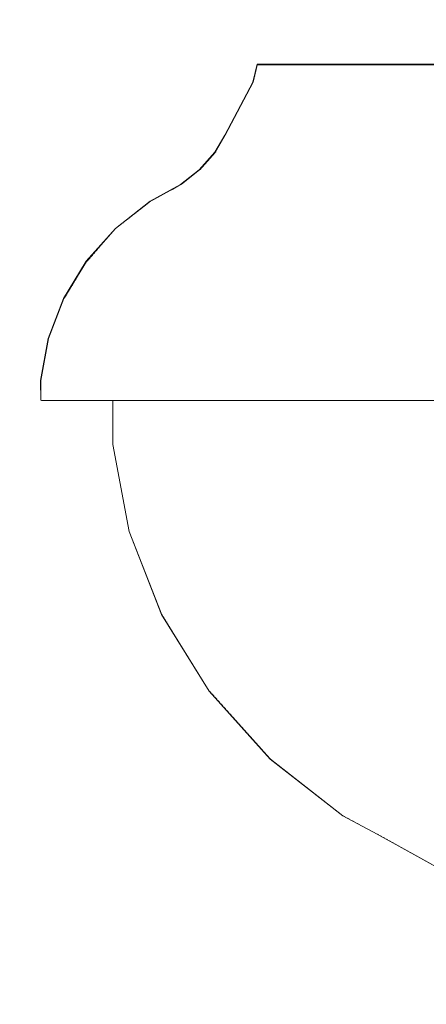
# Model space of a CAD drawing. Header units: millimetres. Extents: x -30280 to 309309, y -17460 to 4378.
# Tile 595 of 656: x 161275 to 161348, y -14242 to -14064. Entities that reach past the tile are written whole.
import ezdxf

# ---------------------------------------------------------------- set-up
doc = ezdxf.new("R2010")
doc.units = ezdxf.units.MM
doc.header["$MEASUREMENT"] = 0
doc.linetypes.add('Wipeout_Contour', pattern=[1000, 0, -1000])
doc.layers.add('P1_PLANTA PRIMERA_4_Nuevo_01 Sanitaris', color=7, linetype='Continuous')
doc.layers.add('P1_PLANTA PRIMERA_4_Nuevo_08_E_Envans secs', color=7, linetype='Continuous')
doc.layers.add('P1_PLANTA PRIMERA_4_Nuevo_01 Sanitaris_Pluma_Nº__75', color=7, linetype='Continuous', lineweight=5)

msp = doc.modelspace()

# ---------------------------------------------------------------- wipeouts: each hides what was drawn before it
at = {"color": 254, "linetype": 'Wipeout_Contour', "lineweight": 0, "ltscale": 647875.590605}
msp.add_wipeout([(161346.11, -14072.17), (161345.61, -14075.28), (161366.53, -14075.28), (161366.93, -14072.17)], dxfattribs=at).dxf.layer = 'P1_PLANTA PRIMERA_4_Nuevo_01 Sanitaris'

# ---------------------------------------------------------------- next in the draw order: wipeouts: each hides what was drawn before it
at = {"color": 254, "linetype": 'Wipeout_Contour', "lineweight": 0, "ltscale": 647802.849316}
msp.add_wipeout([(161330.51, -14072.17), (161329.94, -14075.28), (161345.61, -14075.28), (161346.11, -14072.17)], dxfattribs=at).dxf.layer = 'P1_PLANTA PRIMERA_4_Nuevo_01 Sanitaris'

# ---------------------------------------------------------------- next in the draw order: wipeouts: each hides what was drawn before it
at = {"color": 254, "linetype": 'Wipeout_Contour', "lineweight": 0, "ltscale": 647752.381905}
msp.add_wipeout([(161320.84, -14072.17), (161320.23, -14075.28), (161329.94, -14075.28), (161330.51, -14072.17)], dxfattribs=at).dxf.layer = 'P1_PLANTA PRIMERA_4_Nuevo_01 Sanitaris'
at = {"color": 254, "linetype": 'Wipeout_Contour', "lineweight": 0, "ltscale": 647869.573429}
msp.add_wipeout([(161345.61, -14075.28), (161341.58, -14084.86), (161363.24, -14084.86), (161366.53, -14075.28)], dxfattribs=at).dxf.layer = 'P1_PLANTA PRIMERA_4_Nuevo_01 Sanitaris'

# ---------------------------------------------------------------- next in the draw order: wipeouts: each hides what was drawn before it
at = {"color": 254, "linetype": 'Wipeout_Contour', "lineweight": 0, "ltscale": 647726.507424}
msp.add_wipeout([(161317.55, -14072.17), (161316.92, -14075.28), (161320.23, -14075.28), (161320.84, -14072.17)], dxfattribs=at).dxf.layer = 'P1_PLANTA PRIMERA_4_Nuevo_01 Sanitaris'
at = {"color": 254, "linetype": 'Wipeout_Contour', "lineweight": 0, "ltscale": 647795.387388}
msp.add_wipeout([(161325.35, -14084.86), (161341.58, -14084.86), (161345.61, -14075.28), (161329.94, -14075.28)], dxfattribs=at).dxf.layer = 'P1_PLANTA PRIMERA_4_Nuevo_01 Sanitaris'

# ---------------------------------------------------------------- next in the draw order: wipeouts: each hides what was drawn before it
at = {"color": 254, "linetype": 'Wipeout_Contour', "lineweight": 0, "ltscale": 647743.919849}
msp.add_wipeout([(161320.23, -14075.28), (161315.3, -14084.86), (161325.35, -14084.86), (161329.94, -14075.28)], dxfattribs=at).dxf.layer = 'P1_PLANTA PRIMERA_4_Nuevo_01 Sanitaris'
at = {"color": 254, "linetype": 'Wipeout_Contour', "lineweight": 0, "ltscale": 647861.848818}
msp.add_wipeout([(161341.58, -14084.86), (161340.12, -14087.95), (161362.04, -14087.95), (161363.24, -14084.86)], dxfattribs=at).dxf.layer = 'P1_PLANTA PRIMERA_4_Nuevo_01 Sanitaris'

# ---------------------------------------------------------------- next in the draw order: wipeouts: each hides what was drawn before it
at = {"color": 254, "linetype": 'Wipeout_Contour', "lineweight": 0, "ltscale": 647717.539643}
msp.add_wipeout([(161316.92, -14075.28), (161311.88, -14084.86), (161315.3, -14084.86), (161320.23, -14075.28)], dxfattribs=at).dxf.layer = 'P1_PLANTA PRIMERA_4_Nuevo_01 Sanitaris'
at = {"color": 254, "linetype": 'Wipeout_Contour', "lineweight": 0, "ltscale": 647785.905534}
msp.add_wipeout([(161323.69, -14087.95), (161340.12, -14087.95), (161341.58, -14084.86), (161325.35, -14084.86)], dxfattribs=at).dxf.layer = 'P1_PLANTA PRIMERA_4_Nuevo_01 Sanitaris'

# ---------------------------------------------------------------- next in the draw order: wipeouts: each hides what was drawn before it
at = {"color": 254, "linetype": 'Wipeout_Contour', "lineweight": 0, "ltscale": 647733.216992}
msp.add_wipeout([(161315.3, -14084.86), (161313.51, -14087.95), (161323.69, -14087.95), (161325.35, -14084.86)], dxfattribs=at).dxf.layer = 'P1_PLANTA PRIMERA_4_Nuevo_01 Sanitaris'
at = {"color": 254, "linetype": 'Wipeout_Contour', "lineweight": 0, "ltscale": 647856.19417}
msp.add_wipeout([(161340.12, -14087.95), (161337.86, -14091.12), (161360.2, -14091.12), (161362.04, -14087.95)], dxfattribs=at).dxf.layer = 'P1_PLANTA PRIMERA_4_Nuevo_01 Sanitaris'

# ---------------------------------------------------------------- next in the draw order: wipeouts: each hides what was drawn before it
at = {"color": 254, "linetype": 'Wipeout_Contour', "lineweight": 0, "ltscale": 647706.205418}
msp.add_wipeout([(161311.88, -14084.86), (161310.05, -14087.95), (161313.51, -14087.95), (161315.3, -14084.86)], dxfattribs=at).dxf.layer = 'P1_PLANTA PRIMERA_4_Nuevo_01 Sanitaris'
at = {"color": 254, "linetype": 'Wipeout_Contour', "lineweight": 0, "ltscale": 647779.061955}
msp.add_wipeout([(161321.12, -14091.12), (161337.86, -14091.12), (161340.12, -14087.95), (161323.69, -14087.95)], dxfattribs=at).dxf.layer = 'P1_PLANTA PRIMERA_4_Nuevo_01 Sanitaris'

# ---------------------------------------------------------------- next in the draw order: wipeouts: each hides what was drawn before it
at = {"color": 254, "linetype": 'Wipeout_Contour', "lineweight": 0, "ltscale": 485784.350956}
msp.add_wipeout([(161316.75, -14075.28), (161311.71, -14084.86), (161316.89, -14075.28)], dxfattribs=at).dxf.layer = 'P1_PLANTA PRIMERA_4_Nuevo_01 Sanitaris'
at = {"color": 254, "linetype": 'Wipeout_Contour', "lineweight": 0, "ltscale": 647725.549003}
msp.add_wipeout([(161313.51, -14087.95), (161310.75, -14091.12), (161321.12, -14091.12), (161323.69, -14087.95)], dxfattribs=at).dxf.layer = 'P1_PLANTA PRIMERA_4_Nuevo_01 Sanitaris'
at = {"color": 254, "linetype": 'Wipeout_Contour', "lineweight": 0, "ltscale": 647848.238099}
msp.add_wipeout([(161337.86, -14091.12), (161335.16, -14093.78), (161357.99, -14093.78), (161360.2, -14091.12)], dxfattribs=at).dxf.layer = 'P1_PLANTA PRIMERA_4_Nuevo_01 Sanitaris'

# ---------------------------------------------------------------- next in the draw order: wipeouts: each hides what was drawn before it
at = {"color": 254, "linetype": 'Wipeout_Contour', "lineweight": 0, "ltscale": 647698.116363}
msp.add_wipeout([(161310.05, -14087.95), (161307.22, -14091.12), (161310.75, -14091.12), (161313.51, -14087.95)], dxfattribs=at).dxf.layer = 'P1_PLANTA PRIMERA_4_Nuevo_01 Sanitaris'
at = {"color": 254, "linetype": 'Wipeout_Contour', "lineweight": 0, "ltscale": 647769.522843}
msp.add_wipeout([(161318.05, -14093.78), (161335.16, -14093.78), (161337.86, -14091.12), (161321.12, -14091.12)], dxfattribs=at).dxf.layer = 'P1_PLANTA PRIMERA_4_Nuevo_01 Sanitaris'

# ---------------------------------------------------------------- next in the draw order: wipeouts: each hides what was drawn before it
at = {"color": 254, "linetype": 'Wipeout_Contour', "lineweight": 0, "ltscale": 647714.911846}
msp.add_wipeout([(161310.75, -14091.12), (161307.45, -14093.78), (161318.05, -14093.78), (161321.12, -14091.12)], dxfattribs=at).dxf.layer = 'P1_PLANTA PRIMERA_4_Nuevo_01 Sanitaris'
at = {"color": 254, "linetype": 'Wipeout_Contour', "lineweight": 0, "ltscale": 647841.246326}
msp.add_wipeout([(161335.16, -14093.78), (161333.63, -14094.82), (161356.75, -14094.82), (161357.99, -14093.78)], dxfattribs=at).dxf.layer = 'P1_PLANTA PRIMERA_4_Nuevo_01 Sanitaris'

# ---------------------------------------------------------------- next in the draw order: wipeouts: each hides what was drawn before it
at = {"color": 254, "linetype": 'Wipeout_Contour', "lineweight": 0, "ltscale": 647686.917033}
msp.add_wipeout([(161307.22, -14091.12), (161303.84, -14093.78), (161307.45, -14093.78), (161310.75, -14091.12)], dxfattribs=at).dxf.layer = 'P1_PLANTA PRIMERA_4_Nuevo_01 Sanitaris'
at = {"color": 254, "linetype": 'Wipeout_Contour', "lineweight": 0, "ltscale": 647761.180821}
msp.add_wipeout([(161318.05, -14093.78), (161316.32, -14094.82), (161333.63, -14094.82), (161335.16, -14093.78)], dxfattribs=at).dxf.layer = 'P1_PLANTA PRIMERA_4_Nuevo_01 Sanitaris'

# ---------------------------------------------------------------- next in the draw order: wipeouts: each hides what was drawn before it
at = {"color": 254, "linetype": 'Wipeout_Contour', "lineweight": 0, "ltscale": 647705.632301}
msp.add_wipeout([(161307.45, -14093.78), (161305.58, -14094.82), (161316.32, -14094.82), (161318.05, -14093.78)], dxfattribs=at).dxf.layer = 'P1_PLANTA PRIMERA_4_Nuevo_01 Sanitaris'
at = {"color": 254, "linetype": 'Wipeout_Contour', "lineweight": 0, "ltscale": 647833.836279}
msp.add_wipeout([(161333.63, -14094.82), (161330.78, -14096.76), (161354.42, -14096.76), (161356.75, -14094.82)], dxfattribs=at).dxf.layer = 'P1_PLANTA PRIMERA_4_Nuevo_01 Sanitaris'

# ---------------------------------------------------------------- next in the draw order: wipeouts: each hides what was drawn before it
at = {"color": 254, "linetype": 'Wipeout_Contour', "lineweight": 0, "ltscale": 647677.15437}
msp.add_wipeout([(161303.84, -14093.78), (161301.93, -14094.82), (161305.58, -14094.82), (161307.45, -14093.78)], dxfattribs=at).dxf.layer = 'P1_PLANTA PRIMERA_4_Nuevo_01 Sanitaris'
at = {"color": 254, "linetype": 'Wipeout_Contour', "lineweight": 0, "ltscale": 647752.373294}
msp.add_wipeout([(161313.07, -14096.76), (161330.78, -14096.76), (161333.63, -14094.82), (161316.32, -14094.82)], dxfattribs=at).dxf.layer = 'P1_PLANTA PRIMERA_4_Nuevo_01 Sanitaris'

# ---------------------------------------------------------------- next in the draw order: wipeouts: each hides what was drawn before it
at = {"color": 254, "linetype": 'Wipeout_Contour', "lineweight": 0, "ltscale": 647695.855977}
msp.add_wipeout([(161305.58, -14094.82), (161302.1, -14096.76), (161313.07, -14096.76), (161316.32, -14094.82)], dxfattribs=at).dxf.layer = 'P1_PLANTA PRIMERA_4_Nuevo_01 Sanitaris'
at = {"color": 254, "linetype": 'Wipeout_Contour', "lineweight": 0, "ltscale": 647820.762594}
msp.add_wipeout([(161330.78, -14096.76), (161325.75, -14101.74), (161350.31, -14101.74), (161354.42, -14096.76)], dxfattribs=at).dxf.layer = 'P1_PLANTA PRIMERA_4_Nuevo_01 Sanitaris'

# ---------------------------------------------------------------- next in the draw order: wipeouts: each hides what was drawn before it
at = {"color": 254, "linetype": 'Wipeout_Contour', "lineweight": 0, "ltscale": 647666.883899}
msp.add_wipeout([(161301.93, -14094.82), (161298.37, -14096.76), (161302.1, -14096.76), (161305.58, -14094.82)], dxfattribs=at).dxf.layer = 'P1_PLANTA PRIMERA_4_Nuevo_01 Sanitaris'
at = {"color": 254, "linetype": 'Wipeout_Contour', "lineweight": 0, "ltscale": 647736.782888}
msp.add_wipeout([(161307.35, -14101.74), (161325.75, -14101.74), (161330.78, -14096.76), (161313.07, -14096.76)], dxfattribs=at).dxf.layer = 'P1_PLANTA PRIMERA_4_Nuevo_01 Sanitaris'
at = {"color": 254, "linetype": 'Wipeout_Contour', "lineweight": 0, "ltscale": 647915.488644}
msp.add_wipeout([(161350.31, -14101.74), (161346.86, -14107.66), (161377.38, -14107.66), (161379.89, -14101.74)], dxfattribs=at).dxf.layer = 'P1_PLANTA PRIMERA_4_Nuevo_01 Sanitaris'

# ---------------------------------------------------------------- next in the draw order: wipeouts: each hides what was drawn before it
at = {"color": 254, "linetype": 'Wipeout_Contour', "lineweight": 0, "ltscale": 647678.520884}
msp.add_wipeout([(161302.1, -14096.76), (161295.95, -14101.74), (161307.35, -14101.74), (161313.07, -14096.76)], dxfattribs=at).dxf.layer = 'P1_PLANTA PRIMERA_4_Nuevo_01 Sanitaris'
at = {"color": 254, "linetype": 'Wipeout_Contour', "lineweight": 0, "ltscale": 647805.926541}
msp.add_wipeout([(161325.75, -14101.74), (161321.54, -14107.66), (161346.86, -14107.66), (161350.31, -14101.74)], dxfattribs=at).dxf.layer = 'P1_PLANTA PRIMERA_4_Nuevo_01 Sanitaris'

# ---------------------------------------------------------------- next in the draw order: wipeouts: each hides what was drawn before it
at = {"color": 254, "linetype": 'Wipeout_Contour', "lineweight": 0, "ltscale": 647648.657853}
msp.add_wipeout([(161298.37, -14096.76), (161292.07, -14101.74), (161295.95, -14101.74), (161302.1, -14096.76)], dxfattribs=at).dxf.layer = 'P1_PLANTA PRIMERA_4_Nuevo_01 Sanitaris'
at = {"color": 254, "linetype": 'Wipeout_Contour', "lineweight": 0, "ltscale": 647907.158432}
msp.add_wipeout([(161346.86, -14107.66), (161344.2, -14114.34), (161375.43, -14114.34), (161377.38, -14107.66)], dxfattribs=at).dxf.layer = 'P1_PLANTA PRIMERA_4_Nuevo_01 Sanitaris'

# ---------------------------------------------------------------- next in the draw order: wipeouts: each hides what was drawn before it
at = {"color": 254, "linetype": 'Wipeout_Contour', "lineweight": 0, "ltscale": 647718.991276}
msp.add_wipeout([(161307.35, -14101.74), (161302.55, -14107.66), (161321.54, -14107.66), (161325.75, -14101.74)], dxfattribs=at).dxf.layer = 'P1_PLANTA PRIMERA_4_Nuevo_01 Sanitaris'

# ---------------------------------------------------------------- next in the draw order: wipeouts: each hides what was drawn before it
at = {"color": 254, "linetype": 'Wipeout_Contour', "lineweight": 0, "ltscale": 647658.678078}
msp.add_wipeout([(161295.95, -14101.74), (161290.79, -14107.66), (161302.55, -14107.66), (161307.35, -14101.74)], dxfattribs=at).dxf.layer = 'P1_PLANTA PRIMERA_4_Nuevo_01 Sanitaris'
at = {"color": 254, "linetype": 'Wipeout_Contour', "lineweight": 0, "ltscale": 647794.582576}
msp.add_wipeout([(161321.54, -14107.66), (161318.27, -14114.34), (161344.2, -14114.34), (161346.86, -14107.66)], dxfattribs=at).dxf.layer = 'P1_PLANTA PRIMERA_4_Nuevo_01 Sanitaris'

# ---------------------------------------------------------------- next in the draw order: wipeouts: each hides what was drawn before it
at = {"color": 254, "linetype": 'Wipeout_Contour', "lineweight": 0, "ltscale": 647627.761864}
msp.add_wipeout([(161292.07, -14101.74), (161286.79, -14107.66), (161290.79, -14107.66), (161295.95, -14101.74)], dxfattribs=at).dxf.layer = 'P1_PLANTA PRIMERA_4_Nuevo_01 Sanitaris'
at = {"color": 254, "linetype": 'Wipeout_Contour', "lineweight": 0, "ltscale": 647705.25564}
msp.add_wipeout([(161302.55, -14107.66), (161298.84, -14114.34), (161318.27, -14114.34), (161321.54, -14107.66)], dxfattribs=at).dxf.layer = 'P1_PLANTA PRIMERA_4_Nuevo_01 Sanitaris'
at = {"color": 254, "linetype": 'Wipeout_Contour', "lineweight": 0, "ltscale": 647901.862812}
msp.add_wipeout([(161344.2, -14114.34), (161342.38, -14121.58), (161374.11, -14121.58), (161375.43, -14114.34)], dxfattribs=at).dxf.layer = 'P1_PLANTA PRIMERA_4_Nuevo_01 Sanitaris'

# ---------------------------------------------------------------- next in the draw order: wipeouts: each hides what was drawn before it
at = {"color": 254, "linetype": 'Wipeout_Contour', "lineweight": 0, "ltscale": 647643.282453}
msp.add_wipeout([(161290.79, -14107.66), (161286.8, -14114.34), (161298.84, -14114.34), (161302.55, -14107.66)], dxfattribs=at).dxf.layer = 'P1_PLANTA PRIMERA_4_Nuevo_01 Sanitaris'
at = {"color": 254, "linetype": 'Wipeout_Contour', "lineweight": 0, "ltscale": 647787.075346}
msp.add_wipeout([(161318.27, -14114.34), (161316.04, -14121.58), (161342.38, -14121.58), (161344.2, -14114.34)], dxfattribs=at).dxf.layer = 'P1_PLANTA PRIMERA_4_Nuevo_01 Sanitaris'

# ---------------------------------------------------------------- next in the draw order: wipeouts: each hides what was drawn before it
at = {"color": 254, "linetype": 'Wipeout_Contour', "lineweight": 0, "ltscale": 647611.513379}
msp.add_wipeout([(161286.79, -14107.66), (161282.7, -14114.34), (161286.8, -14114.34), (161290.79, -14107.66)], dxfattribs=at).dxf.layer = 'P1_PLANTA PRIMERA_4_Nuevo_01 Sanitaris'
at = {"color": 254, "linetype": 'Wipeout_Contour', "lineweight": 0, "ltscale": 647695.993262}
msp.add_wipeout([(161298.84, -14114.34), (161296.31, -14121.58), (161316.04, -14121.58), (161318.27, -14114.34)], dxfattribs=at).dxf.layer = 'P1_PLANTA PRIMERA_4_Nuevo_01 Sanitaris'
at = {"color": 254, "linetype": 'Wipeout_Contour', "lineweight": 0, "ltscale": 647899.761576}
msp.add_wipeout([(161342.38, -14121.58), (161341.47, -14129.16), (161373.44, -14129.16), (161374.11, -14121.58)], dxfattribs=at).dxf.layer = 'P1_PLANTA PRIMERA_4_Nuevo_01 Sanitaris'

# ---------------------------------------------------------------- next in the draw order: wipeouts: each hides what was drawn before it
at = {"color": 254, "linetype": 'Wipeout_Contour', "lineweight": 0, "ltscale": 647632.801746}
msp.add_wipeout([(161286.8, -14114.34), (161284.08, -14121.58), (161296.31, -14121.58), (161298.84, -14114.34)], dxfattribs=at).dxf.layer = 'P1_PLANTA PRIMERA_4_Nuevo_01 Sanitaris'
at = {"color": 254, "linetype": 'Wipeout_Contour', "lineweight": 0, "ltscale": 647783.631379}
msp.add_wipeout([(161316.04, -14121.58), (161314.93, -14129.16), (161341.47, -14129.16), (161342.38, -14121.58)], dxfattribs=at).dxf.layer = 'P1_PLANTA PRIMERA_4_Nuevo_01 Sanitaris'

# ---------------------------------------------------------------- next in the draw order: wipeouts: each hides what was drawn before it
at = {"color": 254, "linetype": 'Wipeout_Contour', "lineweight": 0, "ltscale": 647600.406076}
msp.add_wipeout([(161282.7, -14114.34), (161279.92, -14121.58), (161284.08, -14121.58), (161286.8, -14114.34)], dxfattribs=at).dxf.layer = 'P1_PLANTA PRIMERA_4_Nuevo_01 Sanitaris'
at = {"color": 254, "linetype": 'Wipeout_Contour', "lineweight": 0, "ltscale": 647691.483664}
msp.add_wipeout([(161296.31, -14121.58), (161295.04, -14129.16), (161314.93, -14129.16), (161316.04, -14121.58)], dxfattribs=at).dxf.layer = 'P1_PLANTA PRIMERA_4_Nuevo_01 Sanitaris'
at = {"color": 254, "linetype": 'Wipeout_Contour', "lineweight": 0, "ltscale": 647900.160586}
msp.add_wipeout([(161341.47, -14129.16), (161341.49, -14132.64), (161373.45, -14132.64), (161373.44, -14129.16)], dxfattribs=at).dxf.layer = 'P1_PLANTA PRIMERA_4_Nuevo_01 Sanitaris'

# ---------------------------------------------------------------- next in the draw order: wipeouts: each hides what was drawn before it
at = {"color": 254, "linetype": 'Wipeout_Contour', "lineweight": 0, "ltscale": 647627.552333}
msp.add_wipeout([(161282.72, -14129.16), (161295.04, -14129.16), (161296.31, -14121.58), (161284.08, -14121.58)], dxfattribs=at).dxf.layer = 'P1_PLANTA PRIMERA_4_Nuevo_01 Sanitaris'
at = {"color": 254, "linetype": 'Wipeout_Contour', "lineweight": 0, "ltscale": 647783.590416}
msp.add_wipeout([(161314.93, -14129.16), (161314.95, -14132.64), (161341.49, -14132.64), (161341.47, -14129.16)], dxfattribs=at).dxf.layer = 'P1_PLANTA PRIMERA_4_Nuevo_01 Sanitaris'

# ---------------------------------------------------------------- next in the draw order: wipeouts: each hides what was drawn before it
at = {"color": 254, "linetype": 'Wipeout_Contour', "lineweight": 0, "ltscale": 647594.775461}
msp.add_wipeout([(161279.92, -14121.58), (161278.53, -14129.16), (161282.72, -14129.16), (161284.08, -14121.58)], dxfattribs=at).dxf.layer = 'P1_PLANTA PRIMERA_4_Nuevo_01 Sanitaris'
at = {"color": 254, "linetype": 'Wipeout_Contour', "lineweight": 0, "ltscale": 647691.093514}
msp.add_wipeout([(161295.04, -14129.16), (161295.06, -14132.64), (161314.95, -14132.64), (161314.93, -14129.16)], dxfattribs=at).dxf.layer = 'P1_PLANTA PRIMERA_4_Nuevo_01 Sanitaris'
at = {"color": 254, "linetype": 'Wipeout_Contour', "lineweight": 0, "ltscale": 647823.308689}
msp.add_wipeout([(161325.35, -14132.77), (161325.35, -14140.75), (161349.98, -14140.75), (161349.98, -14132.77)], dxfattribs=at).dxf.layer = 'P1_PLANTA PRIMERA_4_Nuevo_01 Sanitaris'

# ---------------------------------------------------------------- next in the draw order: wipeouts: each hides what was drawn before it
at = {"color": 254, "linetype": 'Wipeout_Contour', "lineweight": 0, "ltscale": 647626.919718}
msp.add_wipeout([(161295.04, -14129.16), (161282.72, -14129.16), (161282.74, -14132.64), (161295.06, -14132.64)], dxfattribs=at).dxf.layer = 'P1_PLANTA PRIMERA_4_Nuevo_01 Sanitaris'
at = {"color": 254, "linetype": 'Wipeout_Contour', "lineweight": 0, "ltscale": 647737.462917}
msp.add_wipeout([(161325.35, -14132.77), (161306.89, -14132.77), (161306.89, -14140.75), (161325.35, -14140.75)], dxfattribs=at).dxf.layer = 'P1_PLANTA PRIMERA_4_Nuevo_01 Sanitaris'

# ---------------------------------------------------------------- next in the draw order: wipeouts: each hides what was drawn before it
at = {"color": 254, "linetype": 'Wipeout_Contour', "lineweight": 0, "ltscale": 647594.017533}
msp.add_wipeout([(161278.53, -14129.16), (161278.55, -14132.64), (161282.74, -14132.64), (161282.72, -14129.16)], dxfattribs=at).dxf.layer = 'P1_PLANTA PRIMERA_4_Nuevo_01 Sanitaris'
at = {"color": 254, "linetype": 'Wipeout_Contour', "lineweight": 0, "ltscale": 647677.903632}
msp.add_wipeout([(161295.46, -14132.77), (161295.46, -14140.75), (161306.89, -14140.75), (161306.89, -14132.77)], dxfattribs=at).dxf.layer = 'P1_PLANTA PRIMERA_4_Nuevo_01 Sanitaris'
at = {"color": 254, "linetype": 'Wipeout_Contour', "lineweight": 0, "ltscale": 647831.745864}
msp.add_wipeout([(161325.35, -14140.75), (161327.73, -14156.49), (161351.92, -14156.49), (161349.98, -14140.75)], dxfattribs=at).dxf.layer = 'P1_PLANTA PRIMERA_4_Nuevo_01 Sanitaris'

# ---------------------------------------------------------------- next in the draw order: wipeouts: each hides what was drawn before it
at = {"color": 254, "linetype": 'Wipeout_Contour', "lineweight": 0, "ltscale": 485689.383665}
msp.add_wipeout([(161279.75, -14121.58), (161278.36, -14129.16), (161279.88, -14121.58)], dxfattribs=at).dxf.layer = 'P1_PLANTA PRIMERA_4_Nuevo_01 Sanitaris'
at = {"color": 254, "linetype": 'Wipeout_Contour', "lineweight": 0, "ltscale": 647647.367325}
msp.add_wipeout([(161291.57, -14132.77), (161291.57, -14140.75), (161295.46, -14140.75), (161295.46, -14132.77)], dxfattribs=at).dxf.layer = 'P1_PLANTA PRIMERA_4_Nuevo_01 Sanitaris'
at = {"color": 254, "linetype": 'Wipeout_Contour', "lineweight": 0, "ltscale": 647746.662245}
msp.add_wipeout([(161325.35, -14140.75), (161306.89, -14140.75), (161309.6, -14156.49), (161327.73, -14156.49)], dxfattribs=at).dxf.layer = 'P1_PLANTA PRIMERA_4_Nuevo_01 Sanitaris'

# ---------------------------------------------------------------- next in the draw order: wipeouts: each hides what was drawn before it
at = {"color": 254, "linetype": 'Wipeout_Contour', "lineweight": 0, "ltscale": 647687.632596}
msp.add_wipeout([(161295.46, -14140.75), (161298.37, -14156.49), (161309.6, -14156.49), (161306.89, -14140.75)], dxfattribs=at).dxf.layer = 'P1_PLANTA PRIMERA_4_Nuevo_01 Sanitaris'
at = {"color": 254, "linetype": 'Wipeout_Contour', "lineweight": 0, "ltscale": 647849.904252}
msp.add_wipeout([(161327.73, -14156.49), (161332.42, -14171.5), (161355.75, -14171.5), (161351.92, -14156.49)], dxfattribs=at).dxf.layer = 'P1_PLANTA PRIMERA_4_Nuevo_01 Sanitaris'

# ---------------------------------------------------------------- next in the draw order: wipeouts: each hides what was drawn before it
at = {"color": 254, "linetype": 'Wipeout_Contour', "lineweight": 0, "ltscale": 647657.371312}
msp.add_wipeout([(161291.57, -14140.75), (161294.55, -14156.49), (161298.37, -14156.49), (161295.46, -14140.75)], dxfattribs=at).dxf.layer = 'P1_PLANTA PRIMERA_4_Nuevo_01 Sanitaris'
at = {"color": 254, "linetype": 'Wipeout_Contour', "lineweight": 0, "ltscale": 647767.082363}
msp.add_wipeout([(161327.73, -14156.49), (161309.6, -14156.49), (161314.94, -14171.5), (161332.42, -14171.5)], dxfattribs=at).dxf.layer = 'P1_PLANTA PRIMERA_4_Nuevo_01 Sanitaris'

# ---------------------------------------------------------------- next in the draw order: wipeouts: each hides what was drawn before it
at = {"color": 254, "linetype": 'Wipeout_Contour', "lineweight": 0, "ltscale": 647709.623459}
msp.add_wipeout([(161298.37, -14156.49), (161304.1, -14171.5), (161314.94, -14171.5), (161309.6, -14156.49)], dxfattribs=at).dxf.layer = 'P1_PLANTA PRIMERA_4_Nuevo_01 Sanitaris'
at = {"color": 254, "linetype": 'Wipeout_Contour', "lineweight": 0, "ltscale": 647875.83466}
msp.add_wipeout([(161332.42, -14171.5), (161339.28, -14185.34), (161361.35, -14185.34), (161355.75, -14171.5)], dxfattribs=at).dxf.layer = 'P1_PLANTA PRIMERA_4_Nuevo_01 Sanitaris'

# ---------------------------------------------------------------- next in the draw order: wipeouts: each hides what was drawn before it
at = {"color": 254, "linetype": 'Wipeout_Contour', "lineweight": 0, "ltscale": 647680.171757}
msp.add_wipeout([(161294.55, -14156.49), (161300.42, -14171.5), (161304.1, -14171.5), (161298.37, -14156.49)], dxfattribs=at).dxf.layer = 'P1_PLANTA PRIMERA_4_Nuevo_01 Sanitaris'
at = {"color": 254, "linetype": 'Wipeout_Contour', "lineweight": 0, "ltscale": 647796.704507}
msp.add_wipeout([(161332.42, -14171.5), (161314.94, -14171.5), (161322.73, -14185.34), (161339.28, -14185.34)], dxfattribs=at).dxf.layer = 'P1_PLANTA PRIMERA_4_Nuevo_01 Sanitaris'

# ---------------------------------------------------------------- next in the draw order: wipeouts: each hides what was drawn before it
at = {"color": 254, "linetype": 'Wipeout_Contour', "lineweight": 0, "ltscale": 647741.808537}
msp.add_wipeout([(161304.1, -14171.5), (161312.48, -14185.34), (161322.73, -14185.34), (161314.94, -14171.5)], dxfattribs=at).dxf.layer = 'P1_PLANTA PRIMERA_4_Nuevo_01 Sanitaris'
at = {"color": 254, "linetype": 'Wipeout_Contour', "lineweight": 0, "ltscale": 647908.749964}
msp.add_wipeout([(161339.28, -14185.34), (161348.09, -14197.58), (161368.55, -14197.58), (161361.35, -14185.34)], dxfattribs=at).dxf.layer = 'P1_PLANTA PRIMERA_4_Nuevo_01 Sanitaris'

# ---------------------------------------------------------------- next in the draw order: wipeouts: each hides what was drawn before it
at = {"color": 254, "linetype": 'Wipeout_Contour', "lineweight": 0, "ltscale": 647713.674178}
msp.add_wipeout([(161300.42, -14171.5), (161309, -14185.34), (161312.48, -14185.34), (161304.1, -14171.5)], dxfattribs=at).dxf.layer = 'P1_PLANTA PRIMERA_4_Nuevo_01 Sanitaris'
at = {"color": 254, "linetype": 'Wipeout_Contour', "lineweight": 0, "ltscale": 647834.629777}
msp.add_wipeout([(161339.28, -14185.34), (161322.73, -14185.34), (161332.76, -14197.58), (161348.09, -14197.58)], dxfattribs=at).dxf.layer = 'P1_PLANTA PRIMERA_4_Nuevo_01 Sanitaris'

# ---------------------------------------------------------------- next in the draw order: wipeouts: each hides what was drawn before it
at = {"color": 254, "linetype": 'Wipeout_Contour', "lineweight": 0, "ltscale": 647783.211189}
msp.add_wipeout([(161312.48, -14185.34), (161323.26, -14197.58), (161332.76, -14197.58), (161322.73, -14185.34)], dxfattribs=at).dxf.layer = 'P1_PLANTA PRIMERA_4_Nuevo_01 Sanitaris'

# ---------------------------------------------------------------- next in the draw order: wipeouts: each hides what was drawn before it
at = {"color": 254, "linetype": 'Wipeout_Contour', "lineweight": 0, "ltscale": 647756.862198}
msp.add_wipeout([(161309, -14185.34), (161320.03, -14197.58), (161323.26, -14197.58), (161312.48, -14185.34)], dxfattribs=at).dxf.layer = 'P1_PLANTA PRIMERA_4_Nuevo_01 Sanitaris'
at = {"color": 254, "linetype": 'Wipeout_Contour', "lineweight": 0, "ltscale": 647879.703343}
msp.add_wipeout([(161348.09, -14197.58), (161332.76, -14197.58), (161344.71, -14207.85), (161358.6, -14207.85)], dxfattribs=at).dxf.layer = 'P1_PLANTA PRIMERA_4_Nuevo_01 Sanitaris'

# ---------------------------------------------------------------- next in the draw order: wipeouts: each hides what was drawn before it
at = {"color": 254, "linetype": 'Wipeout_Contour', "lineweight": 0, "ltscale": 647832.570882}
msp.add_wipeout([(161323.26, -14197.58), (161336.1, -14207.85), (161344.71, -14207.85), (161332.76, -14197.58)], dxfattribs=at).dxf.layer = 'P1_PLANTA PRIMERA_4_Nuevo_01 Sanitaris'

# ---------------------------------------------------------------- next in the draw order: wipeouts: each hides what was drawn before it
at = {"color": 254, "linetype": 'Wipeout_Contour', "lineweight": 0, "ltscale": 647808.421306}
msp.add_wipeout([(161320.03, -14197.58), (161333.17, -14207.85), (161336.1, -14207.85), (161323.26, -14197.58)], dxfattribs=at).dxf.layer = 'P1_PLANTA PRIMERA_4_Nuevo_01 Sanitaris'
at = {"color": 254, "linetype": 'Wipeout_Contour', "lineweight": 0, "ltscale": 647915.041733}
msp.add_wipeout([(161358.6, -14207.85), (161344.71, -14207.85), (161350.35, -14211.17), (161363.56, -14211.17)], dxfattribs=at).dxf.layer = 'P1_PLANTA PRIMERA_4_Nuevo_01 Sanitaris'

# ---------------------------------------------------------------- next in the draw order: wipeouts: each hides what was drawn before it
at = {"color": 254, "linetype": 'Wipeout_Contour', "lineweight": 0, "ltscale": 485806.680319}
msp.add_wipeout([(161308.83, -14185.34), (161319.86, -14197.58), (161308.96, -14185.34)], dxfattribs=at).dxf.layer = 'P1_PLANTA PRIMERA_4_Nuevo_01 Sanitaris'
at = {"color": 254, "linetype": 'Wipeout_Contour', "lineweight": 0, "ltscale": 647871.330393}
msp.add_wipeout([(161336.1, -14207.85), (161342.17, -14211.17), (161350.35, -14211.17), (161344.71, -14207.85)], dxfattribs=at).dxf.layer = 'P1_PLANTA PRIMERA_4_Nuevo_01 Sanitaris'

# ---------------------------------------------------------------- next in the draw order: wipeouts: each hides what was drawn before it
at = {"color": 254, "linetype": 'Wipeout_Contour', "lineweight": 0, "ltscale": 485775.097589}
msp.add_wipeout([(161300.25, -14171.5), (161308.83, -14185.34), (161300.38, -14171.5)], dxfattribs=at).dxf.layer = 'P1_PLANTA PRIMERA_4_Nuevo_01 Sanitaris'
at = {"color": 254, "linetype": 'Wipeout_Contour', "lineweight": 0, "ltscale": 647848.929679}
msp.add_wipeout([(161333.17, -14207.85), (161339.39, -14211.17), (161342.17, -14211.17), (161336.1, -14207.85)], dxfattribs=at).dxf.layer = 'P1_PLANTA PRIMERA_4_Nuevo_01 Sanitaris'

# ---------------------------------------------------------------- next in the draw order: wipeouts: each hides what was drawn before it
at = {"color": 254, "linetype": 'Wipeout_Contour', "lineweight": 0, "ltscale": 485751.011108}
msp.add_wipeout([(161294.38, -14156.49), (161300.25, -14171.5), (161294.51, -14156.49)], dxfattribs=at).dxf.layer = 'P1_PLANTA PRIMERA_4_Nuevo_01 Sanitaris'
at = {"color": 254, "linetype": 'Wipeout_Contour', "lineweight": 0, "ltscale": 647918.415109}
msp.add_wipeout([(161342.17, -14211.17), (161359.4, -14220.97), (161366.38, -14220.97), (161350.35, -14211.17)], dxfattribs=at).dxf.layer = 'P1_PLANTA PRIMERA_4_Nuevo_01 Sanitaris'

# ---------------------------------------------------------------- next in the draw order: wipeouts: each hides what was drawn before it
at = {"color": 254, "linetype": 'Wipeout_Contour', "lineweight": 0, "ltscale": 485735.140697}
msp.add_wipeout([(161291.4, -14140.75), (161294.38, -14156.49), (161291.53, -14140.75)], dxfattribs=at).dxf.layer = 'P1_PLANTA PRIMERA_4_Nuevo_01 Sanitaris'
at = {"color": 254, "linetype": 'Wipeout_Contour', "lineweight": 0, "ltscale": 647898.195651}
msp.add_wipeout([(161339.39, -14211.17), (161357.02, -14220.97), (161359.4, -14220.97), (161342.17, -14211.17)], dxfattribs=at).dxf.layer = 'P1_PLANTA PRIMERA_4_Nuevo_01 Sanitaris'

# ---------------------------------------------------------------- next in the draw order: wipeouts: each hides what was drawn before it
at = {"color": 254, "linetype": 'Wipeout_Contour', "lineweight": 0, "ltscale": 485729.447084}
msp.add_wipeout([(161291.4, -14132.77), (161291.4, -14140.75), (161291.53, -14132.77)], dxfattribs=at).dxf.layer = 'P1_PLANTA PRIMERA_4_Nuevo_01 Sanitaris'

# ---------------------------------------------------------------- next in the draw order: wipeouts: each hides what was drawn before it
at = {"color": 254, "linetype": 'Wipeout_Contour', "lineweight": 0, "ltscale": 37522073.14953981}
msp.add_wipeout([(163329.96, -12475.05), (161204.64, -12475.05), (161204.64, -12800.05), (161222.03, -12800.05), (161222.03, -14920.05), (161484.08, -14920.05), (161485.74, -14907.86), (161486.24, -14905.9), (161486.85, -14904.69), (161487.65, -14903.6), (161488.63, -14902.69), (161489.73, -14901.96), (161490.95, -14901.44), (161492.17, -14901.22), (161493.3, -14900.86), (161494.35, -14900.29), (161495.29, -14899.54), (161496.09, -14898.63), (161496.73, -14897.59), (161497.19, -14896.44), (161497.45, -14895.23), (161497.49, -14242.05), (161459.51, -14242.05), (161435.59, -14241.75), (161395.23, -14234.57), (161356.83, -14220.97), (161339.19, -14211.17), (161332.98, -14207.84), (161319.83, -14197.57), (161308.8, -14185.33), (161300.22, -14171.49), (161294.35, -14156.48), (161291.37, -14140.74), (161291.37, -14132.77), (161278.38, -14132.77), (161278.33, -14129.15), (161279.72, -14121.57), (161282.5, -14114.33), (161286.59, -14107.64), (161291.87, -14101.73), (161298.17, -14096.75), (161301.74, -14094.81), (161303.65, -14093.77), (161307.02, -14091.1), (161309.85, -14087.93), (161311.68, -14084.85), (161316.73, -14075.27), (161317.48, -14072.03), (161839.22, -14072.03), (161840.12, -14075.28), (161845.16, -14084.86), (161847, -14087.95), (161849.82, -14091.12), (161853.2, -14093.78), (161855.11, -14094.82), (161858.68, -14096.76), (161864.97, -14101.74), (161870.25, -14107.66), (161874.34, -14114.34), (161877.12, -14121.58), (161878.52, -14129.16), (161878.49, -14132.64), (161865.48, -14132.77), (161865.48, -14140.75), (161862.5, -14156.49), (161856.63, -14171.5), (161848.05, -14185.34), (161837.02, -14197.58), (161823.87, -14207.85), (161817.66, -14211.17), (161800.02, -14220.97), (161761.62, -14234.57), (161721.27, -14241.75), (161697.36, -14242.05), (161659.39, -14242.05), (161659.39, -14894.27), (161659.69, -14896.44), (161660.15, -14897.59), (161660.79, -14898.63), (161661.59, -14899.54), (161662.53, -14900.29), (161663.58, -14900.86), (161664.71, -14901.22), (161665.94, -14901.44), (161667.15, -14901.96), (161668.26, -14902.69), (161669.23, -14903.6), (161670.03, -14904.69), (161670.65, -14905.9), (161671.05, -14907.2), (161672.8, -14920.05), (163311.08, -14920.05), (163311.08, -14822.05), (163301.2, -14822.05), (163301.2, -14772.05), (162869.31, -14772.05), (162770.83, -14522.05), (162770.83, -14492.05), (162778.74, -14472.05), (162785.74, -14472.05), (162778.74, -14452.05), (163179.73, -14452.05), (163179.74, -14472.05), (163179.76, -14492.05), (163311.08, -14492.05), (163311.08, -14052.05), (163285.13, -14052.05), (163273.65, -14049.77), (163263.92, -14043.26), (163257.41, -14033.53), (163255.13, -14022.05), (163257.41, -14010.57), (163263.92, -14000.84), (163273.65, -13994.34), (163275.17, -13994.03), (163275.17, -13746.05), (163274.39, -13761.05), (163272.89, -13761.05), (163272.89, -13982.05), (163272.02, -13985.31), (163269.64, -13987.69), (163266.39, -13988.57), (163263.14, -13987.69), (163260.76, -13985.31), (163259.89, -13982.05), (163259.89, -13761.05), (163258.39, -13761.05), (163258.39, -13746.05), (163252.39, -13746.05), (163247.92, -13744.85), (163241.87, -13743.62), (163240.39, -13742.84), (163237.12, -13739.57), (163232.73, -13735.82), (163224.47, -13724.02), (163224.47, -13720.08), (163232.73, -13708.29), (163237.12, -13704.53), (163240.39, -13701.27), (163241.87, -13700.48), (163247.92, -13699.25), (163252.39, -13698.05), (163254.39, -13698.05), (163254.39, -13697.05), (163261.31, -13697.05), (163266.01, -13615), (163272.3, -13560.05), (163265.57, -13560.05), (163264.13, -13560.05), (163240.97, -13560.05), (163212.77, -13560.05), (163188.71, -13560.05), (163187.3, -13560.05), (163172.85, -13560.05), (163172.85, -13540.05), (163274.6, -13540.05), (163275.17, -13535.01), (163275.17, -13252.05), (163270.23, -13227.18), (163256.14, -13206.09), (163235.05, -13192), (163210.83, -13187.18), (163186.62, -13192), (163165.53, -13206.09), (163151.44, -13227.18), (163146.49, -13252.05), (163146.49, -14062.05), (163125.17, -14062.05), (163125.17, -13412.05), (163074.68, -13412.05), (163065.41, -13411.14), (163056.02, -13408.29), (163047.37, -13403.67), (163039.78, -13397.44), (163033.56, -13389.86), (163028.94, -13381.2), (163026.09, -13371.82), (163025.17, -13362.54), (162932.54, -13362.05), (162932.54, -13262.05), (163025.17, -13262.05), (163025.17, -13252.05), (163045.17, -13252.05), (163045.17, -13262.05), (163082.67, -13262.05), (163082.67, -13362.05), (163045.22, -13362.05), (163045.8, -13367.89), (163047.5, -13373.51), (163050.27, -13378.69), (163054, -13383.23), (163058.53, -13386.96), (163063.71, -13389.72), (163069.33, -13391.43), (163075.67, -13392.05), (163125.17, -13392.05), (163125.17, -13252.05), (163131.64, -13219.52), (163150.07, -13191.95), (163177.65, -13173.52), (163210.17, -13167.05), (163211.49, -13167.05), (163244.02, -13173.52), (163271.6, -13191.95), (163281.39, -13206.6), (163281.39, -12974.64), (163276.8, -12970.05), (163274.39, -12961.05), (163276.8, -12952.05), (163278.17, -12950.68), (163276.23, -12946.52), (163273.97, -12947.57), (163231.19, -12861.86), (163212.22, -12829.57), (163210.86, -12830.31), (163208, -12826.22), (163205.54, -12827.94), (163153.92, -12754.21), (163156.37, -12752.49), (163153.51, -12748.4), (163175.62, -12732.91), (163192.01, -12745.85), (163226.42, -12795), (163233.01, -12814.69), (163232.1, -12815.44), (163233.33, -12817.62), (163251.92, -12851.67), (163281.39, -12912.46), (163281.39, -12723.05), (163329.96, -12723.05)], dxfattribs=at).dxf.layer = 'P1_PLANTA PRIMERA_4_Nuevo_08_E_Envans secs'

# ---------------------------------------------------------------- next in the draw order: linework, layer by layer
at = {"layer": 'P1_PLANTA PRIMERA_4_Nuevo_01 Sanitaris_Pluma_Nº__75', "color": 7, "linetype": 'Continuous', "lineweight": 5}
for p, q in [((161316.73, -14075.27), (161317.48, -14072.03)), ((161316.75, -14075.28), (161317.51, -14072.05)), ((161317.48, -14072.03), (161839.22, -14072.03)), ((161317.51, -14072.05), (161317.64, -14072.05)), ((161320.96, -14072.05), (161317.68, -14072.05)), ((161330.62, -14072.05), (161320.96, -14072.05)), ((161346.22, -14072.05), (161330.62, -14072.05)), ((161367.02, -14072.05), (161346.22, -14072.05)), ((161311.68, -14084.85), (161316.73, -14075.27)), ((161311.71, -14084.86), (161316.75, -14075.28)), ((161309.85, -14087.93), (161311.68, -14084.85)), ((161309.88, -14087.95), (161311.71, -14084.86)), ((161307.02, -14091.1), (161309.85, -14087.93)), ((161307.05, -14091.12), (161309.88, -14087.95)), ((161303.65, -14093.77), (161307.02, -14091.1)), ((161303.68, -14093.78), (161307.05, -14091.12)), ((161298.17, -14096.75), (161301.74, -14094.81)), ((161298.2, -14096.76), (161301.76, -14094.82)), ((161301.74, -14094.81), (161303.65, -14093.77)), ((161301.76, -14094.82), (161303.68, -14093.78)), ((161291.87, -14101.73), (161298.17, -14096.75)), ((161291.9, -14101.74), (161298.2, -14096.76)), ((161286.59, -14107.64), (161291.87, -14101.73)), ((161286.62, -14107.66), (161291.9, -14101.74)), ((161282.5, -14114.33), (161286.59, -14107.64)), ((161282.53, -14114.34), (161286.62, -14107.66)), ((161279.72, -14121.57), (161282.5, -14114.33)), ((161279.75, -14121.58), (161282.53, -14114.34)), ((161278.33, -14129.15), (161279.72, -14121.57)), ((161278.36, -14129.16), (161279.75, -14121.58)), ((161278.35, -14132.75), (161278.33, -14129.15)), ((161278.38, -14132.75), (161278.36, -14129.16)), ((161278.38, -14132.75), (161278.52, -14132.77)), ((161282.74, -14132.77), (161278.55, -14132.77)), ((161295.06, -14132.77), (161282.74, -14132.77)), ((161291.37, -14140.74), (161291.37, -14132.77)), ((161291.4, -14140.75), (161291.4, -14132.77)), ((161314.95, -14132.77), (161295.06, -14132.77)), ((161341.49, -14132.77), (161314.95, -14132.77)), ((161373.45, -14132.77), (161341.49, -14132.77)), ((161294.35, -14156.48), (161291.37, -14140.74)), ((161294.38, -14156.49), (161291.4, -14140.75)), ((161300.22, -14171.49), (161294.35, -14156.48)), ((161300.25, -14171.5), (161294.38, -14156.49)), ((161308.8, -14185.33), (161300.22, -14171.49)), ((161308.83, -14185.34), (161300.25, -14171.5)), ((161319.83, -14197.57), (161308.8, -14185.33)), ((161319.86, -14197.58), (161308.83, -14185.34)), ((161332.98, -14207.84), (161319.83, -14197.57)), ((161333, -14207.85), (161319.86, -14197.58)), ((161333, -14207.85), (161332.98, -14207.84)), ((161339.22, -14211.17), (161333, -14207.85)), ((161339.22, -14211.18), (161339.19, -14211.17)), ((161356.85, -14220.97), (161339.22, -14211.17))]:
    msp.add_line(p, q, dxfattribs=at)

doc.saveas('drawing.dxf')
